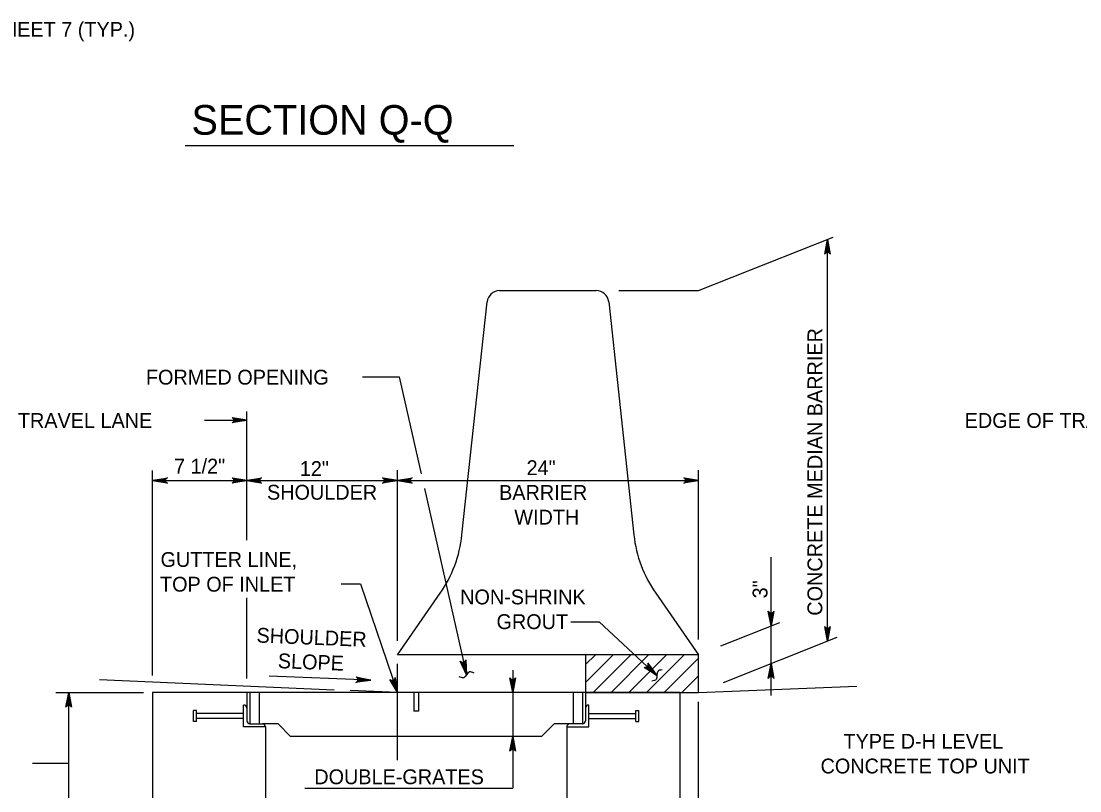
# Model space of a CAD drawing. Extents: x 2087776 to 2104538, y 970919 to 982612.
# Drawn here: x 2093644 to 2094347, y 979125 to 979635 of the extents above; entities that cross this region are included whole.
import ezdxf

# ---------------------------------------------------------------- set-up
doc = ezdxf.new("R2010")
doc.units = 0
doc.layers.add('1', color=7, linetype='Continuous')

msp = doc.modelspace()

# ---------------------------------------------------------------- linework, layer by layer
at = {"layer": '1'}
for p, q in [((2093970.9, 979552.74), (2093752.51, 979552.74)), ((2094093.51, 979456.63), (2094182.86, 979492.13)), ((2094179.12, 979223.97), (2094179.12, 979490.64)), ((2093961.41, 979456.63), (2094025.61, 979456.63)), ((2094040.51, 979456.63), (2094093.51, 979456.63)), ((2093936.43, 979294.48), (2093953.13, 979449.19)), ((2094033.89, 979449.19), (2094050.59, 979294.48)), ((2093870.28, 979399.45), (2093894.81, 979399.45)), ((2093894.81, 979399.45), (2093909.35, 979335.05)), ((2093793.51, 979290.99), (2093793.51, 979376.29)), ((2093765.42, 979370.64), (2093793.51, 979370.64)), ((2093731.01, 979201.32), (2093731.01, 979337.25)), ((2093893.51, 979224.3), (2093893.51, 979337.45)), ((2094093.51, 979225.2), (2094093.51, 979337.45)), ((2093731.01, 979330.64), (2093793.51, 979330.64)), ((2093793.51, 979330.64), (2093893.51, 979330.64)), ((2093893.51, 979330.64), (2094093.51, 979330.64)), ((2093911.54, 979325.36), (2093939.46, 979201.69)), ((2094141.68, 979187.89), (2094141.68, 979279.67)), ((2093856.22, 979261.99), (2093868.98, 979261.99)), ((2093868.98, 979261.99), (2093893.51, 979189.96)), ((2093893.51, 979214.96), (2093921.96, 979255.79)), ((2094065.07, 979255.79), (2094093.51, 979214.96)), ((2093793.51, 979199.24), (2093793.51, 979252.83)), ((2094008.77, 979236.78), (2094027.5, 979236.78)), ((2094027.5, 979236.78), (2094065.91, 979201.31)), ((2094108.23, 979220.8), (2094147.44, 979236.38)), ((2094110.1, 979196.55), (2094185.65, 979226.57)), ((2094093.51, 979214.96), (2093893.51, 979214.96)), ((2094018.51, 979196.63), (2094036.84, 979214.96)), ((2094018.51, 979208.41), (2094025.06, 979214.96)), ((2094023.62, 979189.96), (2094048.62, 979214.96)), ((2094035.4, 979189.96), (2094060.4, 979214.96)), ((2094047.18, 979189.96), (2094072.18, 979214.96)), ((2094058.96, 979189.96), (2094083.96, 979214.96)), ((2093893.51, 979145.04), (2093893.51, 979208.99)), ((2094070.74, 979189.96), (2094093.51, 979212.73)), ((2093875.9, 979198.04), (2093808.31, 979200.74)), ((2093970.11, 979204.67), (2093970.11, 979126.35)), ((2094082.52, 979189.96), (2094093.51, 979200.94)), ((2093851.59, 979191.49), (2093695.69, 979198.44)), ((2094093.51, 979189.96), (2094198.72, 979194.16)), ((2093666.8, 979189.96), (2093724.95, 979189.96)), ((2093675.26, 979032.59), (2093675.26, 979189.96)), ((2093731.01, 979189.96), (2093731.01, 979040.12)), ((2094081.01, 979189.96), (2093731.01, 979189.96)), ((2093793.51, 979189.96), (2093793.51, 979179.54)), ((2093795.59, 979189.96), (2093795.59, 979169.12)), ((2093801.84, 979189.96), (2093801.84, 979169.12)), ((2093893.51, 979189.96), (2093862.16, 979191.21)), ((2093904.45, 979189.96), (2093904.45, 979177.46)), ((2093907.57, 979189.96), (2093907.57, 979177.46)), ((2094010.18, 979189.96), (2094010.18, 979169.12)), ((2094016.43, 979189.96), (2094016.43, 979169.12)), ((2094018.51, 979189.96), (2094018.51, 979179.54)), ((2094081.01, 979189.96), (2094081.01, 979040.12)), ((2094081.01, 979189.96), (2094093.51, 979189.96)), ((2093758.1, 979170.77), (2093758.1, 979177.89)), ((2093760.1, 979177.89), (2093758.1, 979177.89)), ((2093760.1, 979170.77), (2093760.1, 979177.89)), ((2093791.43, 979167.04), (2093791.43, 979181.62)), ((2093793.51, 979179.54), (2093793.51, 979171.21)), ((2094018.51, 979179.54), (2094018.51, 979171.21)), ((2094020.6, 979167.04), (2094020.6, 979181.62)), ((2094051.92, 979170.77), (2094051.92, 979177.89)), ((2094051.92, 979177.89), (2094053.92, 979177.89)), ((2094053.92, 979170.77), (2094053.92, 979177.89)), ((2094093.51, 978942.13), (2094093.51, 979183.71)), ((2093760.1, 979170.77), (2093758.1, 979170.77)), ((2093791.43, 979175.89), (2093760.1, 979175.89)), ((2093791.43, 979172.77), (2093760.1, 979172.77)), ((2093907.57, 979177.46), (2093904.45, 979177.46)), ((2094020.6, 979175.89), (2094051.92, 979175.89)), ((2094020.6, 979172.77), (2094051.92, 979172.77)), ((2094051.92, 979170.77), (2094053.92, 979170.77)), ((2093806.02, 979167.04), (2093791.43, 979167.04)), ((2093795.6, 979169.13), (2093803.93, 979169.13)), ((2093814.34, 979169.12), (2093803.93, 979169.12)), ((2093806.01, 979167.04), (2093806.01, 979090.12)), ((2093814.34, 979169.12), (2093822.67, 979160.79)), ((2093997.68, 979169.12), (2093989.35, 979160.79)), ((2094008.09, 979169.12), (2093997.68, 979169.12)), ((2094006.01, 979167.04), (2094006.01, 979090.12)), ((2094006.01, 979167.04), (2094020.6, 979167.04)), ((2094016.43, 979169.13), (2094008.09, 979169.13)), ((2093989.35, 979160.79), (2093822.67, 979160.79)), ((2093651.32, 979143.01), (2093675.26, 979143.01)), ((2093832.13, 979126.35), (2093970.11, 979126.35))]:
    msp.add_line(p, q, dxfattribs=at)
for points in [[(2094179.12, 979490.64), (2094180.96, 979480.86), (2094180.7, 979481.23), (2094180.43, 979481.61), (2094180.11, 979481.81), (2094179.78, 979482), (2094179.45, 979482.06), (2094179.12, 979482.11), (2094178.79, 979482.06), (2094178.47, 979482), (2094178.14, 979481.81), (2094177.81, 979481.61), (2094177.55, 979481.23), (2094177.29, 979480.86), (2094179.12, 979490.64), (2094177.55, 979481.23), (2094177.81, 979481.61), (2094179.12, 979490.64), (2094178.14, 979481.81), (2094178.47, 979482), (2094179.12, 979490.64), (2094178.79, 979482.06), (2094179.12, 979482.11), (2094179.12, 979490.64), (2094179.45, 979482.06), (2094179.78, 979482), (2094179.12, 979490.64), (2094180.11, 979481.81), (2094180.43, 979481.61), (2094179.12, 979490.64), (2094180.7, 979481.23)], [(2093793.51, 979370.64), (2093783.73, 979368.8), (2093784.1, 979369.06), (2093784.48, 979369.32), (2093784.67, 979369.65), (2093784.87, 979369.98), (2093784.93, 979370.31), (2093784.98, 979370.64), (2093784.93, 979370.96), (2093784.87, 979371.29), (2093784.67, 979371.62), (2093784.48, 979371.95), (2093784.1, 979372.21), (2093783.73, 979372.47), (2093793.51, 979370.64), (2093784.1, 979372.21), (2093784.48, 979371.95), (2093793.51, 979370.64), (2093784.67, 979371.62), (2093784.87, 979371.29), (2093793.51, 979370.64), (2093784.93, 979370.96), (2093784.98, 979370.64), (2093793.51, 979370.64), (2093784.93, 979370.31), (2093784.87, 979369.98), (2093793.51, 979370.64), (2093784.67, 979369.65), (2093784.48, 979369.32), (2093793.51, 979370.64), (2093784.1, 979369.06)], [(2093731.01, 979330.64), (2093740.8, 979332.47), (2093740.42, 979332.21), (2093740.04, 979331.95), (2093739.85, 979331.62), (2093739.65, 979331.29), (2093739.6, 979330.96), (2093739.54, 979330.64), (2093739.6, 979330.31), (2093739.65, 979329.98), (2093739.85, 979329.65), (2093740.04, 979329.32), (2093740.42, 979329.06), (2093740.8, 979328.8), (2093731.01, 979330.64), (2093740.42, 979329.06), (2093740.04, 979329.32), (2093731.01, 979330.64), (2093739.85, 979329.65), (2093739.65, 979329.98), (2093731.01, 979330.64), (2093739.6, 979330.31), (2093739.54, 979330.64), (2093731.01, 979330.64), (2093739.6, 979330.96), (2093739.65, 979331.29), (2093731.01, 979330.64), (2093739.85, 979331.62), (2093740.04, 979331.95), (2093731.01, 979330.64), (2093740.42, 979332.21)], [(2093793.51, 979330.64), (2093783.73, 979328.8), (2093784.1, 979329.06), (2093784.48, 979329.32), (2093784.67, 979329.65), (2093784.87, 979329.98), (2093784.93, 979330.31), (2093784.98, 979330.64), (2093784.93, 979330.96), (2093784.87, 979331.29), (2093784.67, 979331.62), (2093784.48, 979331.95), (2093784.1, 979332.21), (2093783.73, 979332.47), (2093793.51, 979330.64), (2093784.1, 979332.21), (2093784.48, 979331.95), (2093793.51, 979330.64), (2093784.67, 979331.62), (2093784.87, 979331.29), (2093793.51, 979330.64), (2093784.93, 979330.96), (2093784.98, 979330.64), (2093793.51, 979330.64), (2093784.93, 979330.31), (2093784.87, 979329.98), (2093793.51, 979330.64), (2093784.67, 979329.65), (2093784.48, 979329.32), (2093793.51, 979330.64), (2093784.1, 979329.06)], [(2093793.51, 979330.64), (2093803.3, 979332.47), (2093802.92, 979332.21), (2093802.54, 979331.95), (2093802.35, 979331.62), (2093802.15, 979331.29), (2093802.1, 979330.96), (2093802.04, 979330.64), (2093802.1, 979330.31), (2093802.15, 979329.98), (2093802.35, 979329.65), (2093802.54, 979329.32), (2093802.92, 979329.06), (2093803.3, 979328.8), (2093793.51, 979330.64), (2093802.92, 979329.06), (2093802.54, 979329.32), (2093793.51, 979330.64), (2093802.35, 979329.65), (2093802.15, 979329.98), (2093793.51, 979330.64), (2093802.1, 979330.31), (2093802.04, 979330.64), (2093793.51, 979330.64), (2093802.1, 979330.96), (2093802.15, 979331.29), (2093793.51, 979330.64), (2093802.35, 979331.62), (2093802.54, 979331.95), (2093793.51, 979330.64), (2093802.92, 979332.21)], [(2093893.51, 979330.64), (2093883.73, 979328.8), (2093884.1, 979329.06), (2093884.48, 979329.32), (2093884.67, 979329.65), (2093884.87, 979329.98), (2093884.93, 979330.31), (2093884.98, 979330.64), (2093884.93, 979330.96), (2093884.87, 979331.29), (2093884.67, 979331.62), (2093884.48, 979331.95), (2093884.1, 979332.21), (2093883.73, 979332.47), (2093893.51, 979330.64), (2093884.1, 979332.21), (2093884.48, 979331.95), (2093893.51, 979330.64), (2093884.67, 979331.62), (2093884.87, 979331.29), (2093893.51, 979330.64), (2093884.93, 979330.96), (2093884.98, 979330.64), (2093893.51, 979330.64), (2093884.93, 979330.31), (2093884.87, 979329.98), (2093893.51, 979330.64), (2093884.67, 979329.65), (2093884.48, 979329.32), (2093893.51, 979330.64), (2093884.1, 979329.06)], [(2093893.51, 979330.64), (2093903.3, 979332.47), (2093902.92, 979332.21), (2093902.54, 979331.95), (2093902.35, 979331.62), (2093902.15, 979331.29), (2093902.1, 979330.96), (2093902.04, 979330.64), (2093902.1, 979330.31), (2093902.15, 979329.98), (2093902.35, 979329.65), (2093902.54, 979329.32), (2093902.92, 979329.06), (2093903.3, 979328.8), (2093893.51, 979330.64), (2093902.92, 979329.06), (2093902.54, 979329.32), (2093893.51, 979330.64), (2093902.35, 979329.65), (2093902.15, 979329.98), (2093893.51, 979330.64), (2093902.1, 979330.31), (2093902.04, 979330.64), (2093893.51, 979330.64), (2093902.1, 979330.96), (2093902.15, 979331.29), (2093893.51, 979330.64), (2093902.35, 979331.62), (2093902.54, 979331.95), (2093893.51, 979330.64), (2093902.92, 979332.21)], [(2094093.51, 979330.64), (2094083.73, 979328.8), (2094084.1, 979329.06), (2094084.48, 979329.32), (2094084.67, 979329.65), (2094084.87, 979329.98), (2094084.93, 979330.31), (2094084.98, 979330.64), (2094084.93, 979330.96), (2094084.87, 979331.29), (2094084.67, 979331.62), (2094084.48, 979331.95), (2094084.1, 979332.21), (2094083.73, 979332.47), (2094093.51, 979330.64), (2094084.1, 979332.21), (2094084.48, 979331.95), (2094093.51, 979330.64), (2094084.67, 979331.62), (2094084.87, 979331.29), (2094093.51, 979330.64), (2094084.93, 979330.96), (2094084.98, 979330.64), (2094093.51, 979330.64), (2094084.93, 979330.31), (2094084.87, 979329.98), (2094093.51, 979330.64), (2094084.67, 979329.65), (2094084.48, 979329.32), (2094093.51, 979330.64), (2094084.1, 979329.06)], [(2094141.68, 979234.09), (2094139.84, 979243.88), (2094140.11, 979243.5), (2094140.37, 979243.13), (2094140.69, 979242.93), (2094141.02, 979242.74), (2094141.35, 979242.68), (2094141.68, 979242.63), (2094142.01, 979242.68), (2094142.34, 979242.74), (2094142.66, 979242.93), (2094142.99, 979243.13), (2094143.25, 979243.5), (2094143.51, 979243.88), (2094141.68, 979234.09), (2094143.25, 979243.5), (2094142.99, 979243.13), (2094141.68, 979234.09), (2094142.66, 979242.93), (2094142.34, 979242.74), (2094141.68, 979234.09), (2094142.01, 979242.68), (2094141.68, 979242.63), (2094141.68, 979234.09), (2094141.35, 979242.68), (2094141.02, 979242.74), (2094141.68, 979234.09), (2094140.69, 979242.93), (2094140.37, 979243.13), (2094141.68, 979234.09), (2094140.11, 979243.5)], [(2094179.12, 979223.97), (2094177.29, 979233.76), (2094177.55, 979233.38), (2094177.81, 979233), (2094178.14, 979232.81), (2094178.47, 979232.62), (2094178.79, 979232.56), (2094179.12, 979232.5), (2094179.45, 979232.56), (2094179.78, 979232.62), (2094180.11, 979232.81), (2094180.43, 979233), (2094180.7, 979233.38), (2094180.96, 979233.76), (2094179.12, 979223.97), (2094180.7, 979233.38), (2094180.43, 979233), (2094179.12, 979223.97), (2094180.11, 979232.81), (2094179.78, 979232.62), (2094179.12, 979223.97), (2094179.45, 979232.56), (2094179.12, 979232.5), (2094179.12, 979223.97), (2094178.79, 979232.56), (2094178.47, 979232.62), (2094179.12, 979223.97), (2094178.14, 979232.81), (2094177.81, 979233), (2094179.12, 979223.97), (2094177.55, 979233.38)], [(2093939.46, 979201.69), (2093935.32, 979210.75), (2093935.67, 979210.44), (2093936.01, 979210.14), (2093936.38, 979210.03), (2093936.74, 979209.92), (2093937.07, 979209.94), (2093937.41, 979209.97), (2093937.71, 979210.1), (2093938.02, 979210.23), (2093938.29, 979210.5), (2093938.56, 979210.77), (2093938.72, 979211.2), (2093938.89, 979211.63), (2093939.46, 979201.69), (2093938.72, 979211.2), (2093938.56, 979210.77), (2093939.46, 979201.69), (2093938.29, 979210.5), (2093938.02, 979210.23), (2093939.46, 979201.69), (2093937.71, 979210.1), (2093937.41, 979209.97), (2093939.46, 979201.69), (2093937.07, 979209.94), (2093936.74, 979209.92), (2093939.46, 979201.69), (2093936.38, 979210.03), (2093936.01, 979210.14), (2093939.46, 979201.69), (2093935.67, 979210.44)], [(2094065.91, 979201.31), (2094057.48, 979206.6), (2094057.93, 979206.54), (2094058.38, 979206.47), (2094058.75, 979206.58), (2094059.11, 979206.69), (2094059.38, 979206.89), (2094059.64, 979207.1), (2094059.82, 979207.38), (2094060, 979207.66), (2094060.08, 979208.03), (2094060.16, 979208.4), (2094060.06, 979208.85), (2094059.96, 979209.3), (2094065.91, 979201.31), (2094060.06, 979208.85), (2094060.16, 979208.4), (2094065.91, 979201.31), (2094060.08, 979208.03), (2094060, 979207.66), (2094065.91, 979201.31), (2094059.82, 979207.38), (2094059.64, 979207.1), (2094065.91, 979201.31), (2094059.38, 979206.89), (2094059.11, 979206.69), (2094065.91, 979201.31), (2094058.75, 979206.58), (2094058.38, 979206.47), (2094065.91, 979201.31), (2094057.93, 979206.54)], [(2094141.68, 979209.09), (2094143.51, 979199.31), (2094143.25, 979199.69), (2094142.99, 979200.06), (2094142.66, 979200.26), (2094142.34, 979200.45), (2094142.01, 979200.51), (2094141.68, 979200.56), (2094141.35, 979200.51), (2094141.02, 979200.45), (2094140.69, 979200.26), (2094140.37, 979200.06), (2094140.11, 979199.69), (2094139.84, 979199.31), (2094141.68, 979209.09), (2094140.11, 979199.69), (2094140.37, 979200.06), (2094141.68, 979209.09), (2094140.69, 979200.26), (2094141.02, 979200.45), (2094141.68, 979209.09), (2094141.35, 979200.51), (2094141.68, 979200.56), (2094141.68, 979209.09), (2094142.01, 979200.51), (2094142.34, 979200.45), (2094141.68, 979209.09), (2094142.66, 979200.26), (2094142.99, 979200.06), (2094141.68, 979209.09), (2094143.25, 979199.69)], [(2093875.9, 979198.04), (2093866.05, 979196.6), (2093866.44, 979196.84), (2093866.82, 979197.09), (2093867.03, 979197.41), (2093867.24, 979197.73), (2093867.31, 979198.06), (2093867.38, 979198.38), (2093867.34, 979198.71), (2093867.29, 979199.04), (2093867.11, 979199.38), (2093866.93, 979199.71), (2093866.56, 979199.99), (2093866.2, 979200.27), (2093875.9, 979198.04), (2093866.56, 979199.99), (2093866.93, 979199.71), (2093875.9, 979198.04), (2093867.11, 979199.38), (2093867.29, 979199.04), (2093875.9, 979198.04), (2093867.34, 979198.71), (2093867.38, 979198.38), (2093875.9, 979198.04), (2093867.31, 979198.06), (2093867.24, 979197.73), (2093875.9, 979198.04), (2093867.03, 979197.41), (2093866.82, 979197.09), (2093875.9, 979198.04), (2093866.44, 979196.84)], [(2093893.51, 979189.96), (2093888.62, 979198.63), (2093888.99, 979198.35), (2093889.36, 979198.08), (2093889.73, 979198), (2093890.1, 979197.93), (2093890.43, 979197.98), (2093890.76, 979198.03), (2093891.05, 979198.19), (2093891.35, 979198.35), (2093891.59, 979198.64), (2093891.84, 979198.93), (2093891.97, 979199.37), (2093892.09, 979199.81), (2093893.51, 979189.96), (2093891.97, 979199.37), (2093891.84, 979198.93), (2093893.51, 979189.96), (2093891.59, 979198.64), (2093891.35, 979198.35), (2093893.51, 979189.96), (2093891.05, 979198.19), (2093890.76, 979198.03), (2093893.51, 979189.96), (2093890.43, 979197.98), (2093890.1, 979197.93), (2093893.51, 979189.96), (2093889.73, 979198), (2093889.36, 979198.08), (2093893.51, 979189.96), (2093888.99, 979198.35)], [(2093970.11, 979189.96), (2093968.27, 979199.74), (2093968.53, 979199.36), (2093968.79, 979198.99), (2093969.12, 979198.79), (2093969.45, 979198.6), (2093969.78, 979198.54), (2093970.11, 979198.49), (2093970.43, 979198.54), (2093970.76, 979198.6), (2093971.09, 979198.79), (2093971.42, 979198.99), (2093971.68, 979199.36), (2093971.94, 979199.74), (2093970.11, 979189.96), (2093971.68, 979199.36), (2093971.42, 979198.99), (2093970.11, 979189.96), (2093971.09, 979198.79), (2093970.76, 979198.6), (2093970.11, 979189.96), (2093970.43, 979198.54), (2093970.11, 979198.49), (2093970.11, 979189.96), (2093969.78, 979198.54), (2093969.45, 979198.6), (2093970.11, 979189.96), (2093969.12, 979198.79), (2093968.79, 979198.99), (2093970.11, 979189.96), (2093968.53, 979199.36)], [(2093675.26, 979189.96), (2093677.1, 979180.17), (2093676.84, 979180.55), (2093676.57, 979180.92), (2093676.25, 979181.12), (2093675.92, 979181.31), (2093675.59, 979181.37), (2093675.26, 979181.43), (2093674.93, 979181.37), (2093674.61, 979181.31), (2093674.28, 979181.12), (2093673.95, 979180.92), (2093673.69, 979180.55), (2093673.43, 979180.17), (2093675.26, 979189.96), (2093673.69, 979180.55), (2093673.95, 979180.92), (2093675.26, 979189.96), (2093674.28, 979181.12), (2093674.61, 979181.31), (2093675.26, 979189.96), (2093674.93, 979181.37), (2093675.26, 979181.43), (2093675.26, 979189.96), (2093675.59, 979181.37), (2093675.92, 979181.31), (2093675.26, 979189.96), (2093676.25, 979181.12), (2093676.57, 979180.92), (2093675.26, 979189.96), (2093676.84, 979180.55)], [(2093970.11, 979160.79), (2093971.94, 979151), (2093971.68, 979151.38), (2093971.42, 979151.75), (2093971.09, 979151.95), (2093970.76, 979152.14), (2093970.43, 979152.2), (2093970.11, 979152.26), (2093969.78, 979152.2), (2093969.45, 979152.14), (2093969.12, 979151.95), (2093968.79, 979151.75), (2093968.53, 979151.38), (2093968.27, 979151), (2093970.11, 979160.79), (2093968.53, 979151.38), (2093968.79, 979151.75), (2093970.11, 979160.79), (2093969.12, 979151.95), (2093969.45, 979152.14), (2093970.11, 979160.79), (2093969.78, 979152.2), (2093970.11, 979152.26), (2093970.11, 979160.79), (2093970.43, 979152.2), (2093970.76, 979152.14), (2093970.11, 979160.79), (2093971.09, 979151.95), (2093971.42, 979151.75), (2093970.11, 979160.79), (2093971.68, 979151.38)]]:
    msp.add_lwpolyline(points, dxfattribs=at)
msp.add_lwpolyline([(2094018.51, 979189.96), (2094093.51, 979189.96), (2094093.51, 979214.96), (2094018.51, 979214.96)], close=True, dxfattribs=at)
for centre, radius, start, end in [((2093961.41, 979448.3), 8.33, 90, 173.83926), ((2094025.61, 979448.3), 8.33, 6.16074, 90), ((2093853.58, 979303.42), 83.33, 325.1407, 353.83926), ((2094133.44, 979303.42), 83.33, 186.16074, 214.8593), ((2093791.43, 979179.54), 2.08, 360, 90), ((2094020.6, 979179.54), 2.08, 90, 180), ((2093795.6, 979171.21), 2.08, 180, 270), ((2094016.43, 979171.21), 2.08, 270, 0), ((2093803.93, 979167.04), 2.08, 0, 90), ((2094008.09, 979167.04), 2.08, 90, 180)]:
    msp.add_arc(centre, radius, start, end, dxfattribs=at)
for points in [[(2093944.45, 979202.81), (2093941.33, 979203.6), (2093937.56, 979199.75), (2093934.52, 979200.4)], [(2094069.46, 979204.99), (2094066.42, 979203.94), (2094065.39, 979198.65), (2094062.5, 979197.52)]]:
    msp.add_spline(points, degree=3, dxfattribs=at)

# ---------------------------------------------------------------- texts
for s, height, p in [('ON SHEET 7 (TYP.)', 9.8425, (2093599.38, 979625.04)), ('SECTION Q-Q', 19.685, (2093756.82, 979560.06)), ('FORMED OPENING', 9.8425, (2093726.56, 979394.25)), ('EDGE OF TRAVEL LANE', 9.8425, (2093578.64, 979365.52)), ('EDGE OF TRAVEL LANE', 9.8425, (2094270.27, 979365.52)), ('7 1/2"', 9.843, (2093745.22, 979335.23)), ('12"', 9.843, (2093828.74, 979333.61)), ('24"', 9.843, (2093979.34, 979334.17)), ('SHOULDER', 9.843, (2093806.95, 979317.89)), ('BARRIER', 9.843, (2093961.09, 979317.76)), ('WIDTH', 9.843, (2093971.2, 979301.36)), ('GUTTER LINE,', 9.8425, (2093736.26, 979273.26)), ('TOP OF INLET', 9.8425, (2093735.91, 979256.86)), ('NON-SHRINK', 9.843, (2093935.22, 979248.42)), ('GROUT', 9.843, (2093959.36, 979232.02)), ('TYPE D-H LEVEL', 9.8425, (2094189.77, 979152.63)), ('CONCRETE TOP UNIT', 9.8425, (2094174.55, 979136.22)), ('DOUBLE-GRATES', 9.8425, (2093838.36, 979129.07))]:
    msp.add_text(s, height=height, dxfattribs=at).set_placement(p)
for s, height, rotation, p in [('CONCRETE MEDIAN BARRIER', 9.8425, 90, (2094175.72, 979240.89)), ('3"', 9.843, 90, (2094139.3, 979252.38)), ('SHOULDER', 9.843, 357.70939, (2093799.85, 979223.11)), ('SLOPE', 9.843, 357.70939, (2093813.99, 979206.13))]:
    msp.add_text(s, height=height, rotation=rotation, dxfattribs=at).set_placement(p)

doc.saveas('drawing.dxf')
